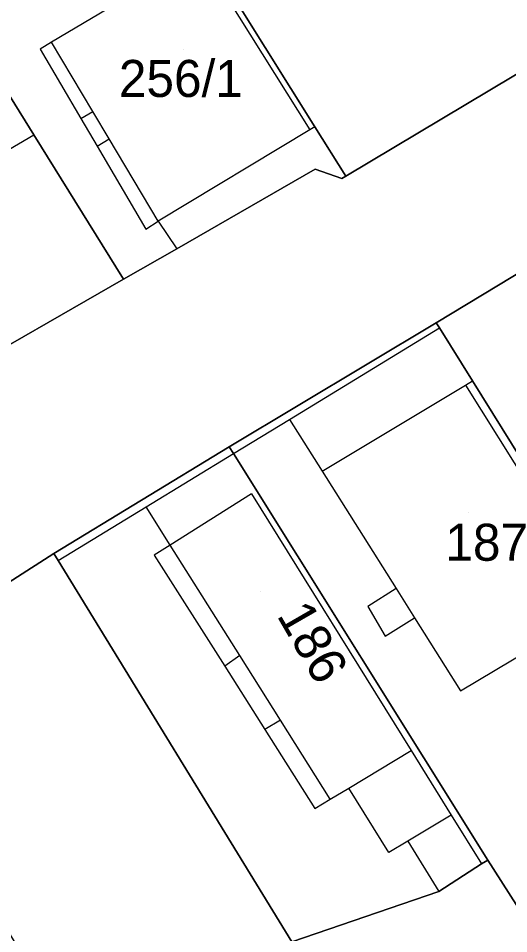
# Model space of a CAD drawing. Extents: x -263943 to -261149, y -1236934 to -1230686.
# Drawn here: x -262422.7 to -262396.23, y -1235693.45 to -1235643.99 of the extents above; entities that cross this region are included whole.
import ezdxf

# ---------------------------------------------------------------- set-up
doc = ezdxf.new("R2010")
doc.units = 0
for name, color, linetype in [('body_kn', 7, 'Continuous'), ('kladpar_druhypozemkov', 7, 'Continuous'), ('kladpar_hranice', 7, 'Continuous'), ('kladpar_parcelnecisla', 7, 'Continuous'), ('kladpar_plochy', 7, 'Continuous'), ('zappar_hrandruhpozemk', 7, 'Continuous')]:
    doc.layers.add(name, color=color, linetype=linetype)

msp = doc.modelspace()

# ---------------------------------------------------------------- linework, layer by layer
at = {"layer": 'body_kn'}
for p, q in [((-262420.9, -1235645.28), (-262420.9, -1235645.28)), ((-262420.9, -1235645.28), (-262420.9, -1235645.28)), ((-262421.52, -1235645.65), (-262421.52, -1235645.65)), ((-262419.32, -1235649.4), (-262419.32, -1235649.4)), ((-262419.32, -1235649.4), (-262419.32, -1235649.4)), ((-262418.67, -1235649.02), (-262418.67, -1235649.02)), ((-262418.67, -1235649.02), (-262418.67, -1235649.02)), ((-262406.69, -1235649.85), (-262406.69, -1235649.85)), ((-262406.69, -1235649.85), (-262406.69, -1235649.85)), ((-262421.87, -1235650.28), (-262421.87, -1235650.28)), ((-262421.87, -1235650.28), (-262421.87, -1235650.28)), ((-262406.97, -1235650.01), (-262406.97, -1235650.01)), ((-262406.97, -1235650.01), (-262406.97, -1235650.01)), ((-262418.44, -1235650.9), (-262418.44, -1235650.9)), ((-262418.44, -1235650.9), (-262418.44, -1235650.9)), ((-262417.79, -1235650.51), (-262417.79, -1235650.51)), ((-262406.68, -1235652.15), (-262406.68, -1235652.15)), ((-262405.24, -1235652.65), (-262405.24, -1235652.65)), ((-262405.02, -1235652.52), (-262405.02, -1235652.52)), ((-262405.02, -1235652.52), (-262405.02, -1235652.52)), ((-262415.82, -1235655.38), (-262415.82, -1235655.38)), ((-262415.15, -1235654.95), (-262415.15, -1235654.95)), ((-262415.15, -1235654.95), (-262415.15, -1235654.95)), ((-262414.15, -1235656.44), (-262414.15, -1235656.44)), ((-262417.03, -1235658.09), (-262417.03, -1235658.09)), ((-262400.14, -1235660.44), (-262400.14, -1235660.44)), ((-262399.96, -1235660.72), (-262399.96, -1235660.72)), ((-262398.18, -1235663.58), (-262398.18, -1235663.58)), ((-262398.56, -1235663.81), (-262398.56, -1235663.81)), ((-262408.06, -1235665.66), (-262408.06, -1235665.66)), ((-262411.31, -1235667.14), (-262411.31, -1235667.14)), ((-262411.08, -1235667.51), (-262411.08, -1235667.51)), ((-262411.08, -1235667.51), (-262411.08, -1235667.51)), ((-262406.3, -1235668.46), (-262406.3, -1235668.46)), ((-262406.3, -1235668.46), (-262406.3, -1235668.46)), ((-262410.11, -1235669.68), (-262410.11, -1235669.68)), ((-262415.8, -1235670.39), (-262415.8, -1235670.39)), ((-262415.8, -1235670.39), (-262415.8, -1235670.39)), ((-262414.5, -1235672.45), (-262414.5, -1235672.45)), ((-262420.78, -1235672.91), (-262420.78, -1235672.91)), ((-262415.36, -1235672.99), (-262415.36, -1235672.99)), ((-262420.55, -1235673.28), (-262420.55, -1235673.28)), ((-262420.55, -1235673.28), (-262420.55, -1235673.28)), ((-262402.3, -1235674.8), (-262402.3, -1235674.8)), ((-262403.83, -1235675.77), (-262403.83, -1235675.77)), ((-262401.31, -1235676.38), (-262401.31, -1235676.38)), ((-262401.31, -1235676.38), (-262401.31, -1235676.38)), ((-262402.9, -1235677.37), (-262402.9, -1235677.37)), ((-262410.74, -1235678.42), (-262410.74, -1235678.42)), ((-262411.56, -1235679), (-262411.56, -1235679)), ((-262411.56, -1235679), (-262411.56, -1235679)), ((-262398.82, -1235680.33), (-262398.82, -1235680.33)), ((-262408.55, -1235681.91), (-262408.55, -1235681.91)), ((-262409.4, -1235682.41), (-262409.4, -1235682.41)), ((-262409.4, -1235682.41), (-262409.4, -1235682.41)), ((-262401.5, -1235683.55), (-262401.5, -1235683.55)), ((-262404.86, -1235685.58), (-262404.86, -1235685.58)), ((-262404.86, -1235685.58), (-262404.86, -1235685.58)), ((-262405.86, -1235686.19), (-262405.86, -1235686.19)), ((-262405.86, -1235686.19), (-262405.86, -1235686.19)), ((-262406.69, -1235686.69), (-262406.69, -1235686.69)), ((-262399.33, -1235687.05), (-262399.33, -1235687.05)), ((-262399.33, -1235687.05), (-262399.33, -1235687.05)), ((-262401.67, -1235688.45), (-262401.67, -1235688.45)), ((-262402.7, -1235689.06), (-262402.7, -1235689.06)), ((-262397.36, -1235689.47), (-262397.36, -1235689.47)), ((-262397.69, -1235689.68), (-262397.69, -1235689.68)), ((-262399.99, -1235691.17), (-262399.99, -1235691.17)), ((-262399.99, -1235691.17), (-262399.99, -1235691.17))]:
    msp.add_line(p, q, dxfattribs=at)
at = {"layer": 'kladpar_druhypozemkov'}
for p, q in [((-262413.8, -1235645.69), (-262413.8, -1235645.69)), ((-262398.42, -1235670.7), (-262398.42, -1235670.7)), ((-262409.62, -1235674.95), (-262409.62, -1235674.95))]:
    msp.add_line(p, q, dxfattribs=at)
at = {"layer": 'kladpar_hranice'}
for points in [[(-262405.74, -1235620.06), (-262391.54, -1235642.98), (-262390.77, -1235644), (-262405.02, -1235652.52), (-262406.69, -1235649.85), (-262421.39, -1235626.34), (-262422.28, -1235624.9), (-262408.04, -1235616.39), (-262405.74, -1235620.06)], [(-262405.02, -1235652.52), (-262405.24, -1235652.65), (-262406.68, -1235652.15), (-262414.15, -1235656.44), (-262417.03, -1235658.09), (-262421.87, -1235650.28), (-262427.39, -1235641.37), (-262424.41, -1235639.64), (-262427.56, -1235634.48), (-262430.56, -1235636.27), (-262432.72, -1235632.78), (-262424.94, -1235628.36), (-262421.69, -1235626.51), (-262421.39, -1235626.34), (-262406.69, -1235649.85), (-262405.02, -1235652.52)], [(-262421.87, -1235650.28), (-262417.03, -1235658.09), (-262426.48, -1235663.52), (-262445.18, -1235634), (-262435.54, -1235628.23), (-262432.72, -1235632.78), (-262430.56, -1235636.27), (-262428.71, -1235639.25), (-262427.39, -1235641.37), (-262421.87, -1235650.28)], [(-262474.36, -1235691.68), (-262465.73, -1235686.77), (-262462.55, -1235684.93), (-262459.93, -1235683.41), (-262459.14, -1235682.96), (-262457.82, -1235682.21), (-262456.37, -1235681.39), (-262448.05, -1235676.67), (-262448.02, -1235676.65), (-262446.88, -1235676), (-262445.86, -1235675.42), (-262441.11, -1235672.69), (-262437.56, -1235670.48), (-262431.89, -1235666.91), (-262426.48, -1235663.52), (-262417.03, -1235658.09), (-262414.15, -1235656.44), (-262406.68, -1235652.15), (-262405.24, -1235652.65), (-262405.02, -1235652.52), (-262390.77, -1235644)], [(-262386.09, -1235651.95), (-262400.14, -1235660.44), (-262411.31, -1235667.14), (-262420.78, -1235672.91), (-262431.36, -1235679.7), (-262436.54, -1235682.77), (-262441.21, -1235685.54), (-262442.52, -1235686.32), (-262447.64, -1235689.19), (-262453.1, -1235692.26), (-262459.88, -1235696.19), (-262465.59, -1235699.5), (-262468.92, -1235701.43), (-262480.77, -1235708.26)], [(-262364.69, -1235717.12), (-262383.99, -1235686.41), (-262390.77, -1235675.5), (-262398.18, -1235663.58), (-262399.96, -1235660.72), (-262400.14, -1235660.44), (-262386.09, -1235651.95), (-262373.68, -1235672), (-262363.48, -1235688.49), (-262361.01, -1235692.39), (-262350.56, -1235709.05)], [(-262390.77, -1235675.5), (-262383.99, -1235686.41), (-262395.41, -1235692.52), (-262397.36, -1235689.47), (-262411.08, -1235667.51), (-262411.31, -1235667.14), (-262400.14, -1235660.44), (-262399.96, -1235660.72), (-262398.18, -1235663.58), (-262390.77, -1235675.5)], [(-262407.94, -1235693.89), (-262420.55, -1235673.28), (-262420.78, -1235672.91), (-262411.31, -1235667.14), (-262411.08, -1235667.51), (-262397.36, -1235689.47), (-262397.69, -1235689.68), (-262399.99, -1235691.17), (-262407.94, -1235693.89)], [(-262402.62, -1235726.91), (-262418.09, -1235701.95), (-262420.69, -1235697.59), (-262423.12, -1235693.51), (-262430.26, -1235681.54), (-262431.36, -1235679.7), (-262420.78, -1235672.91), (-262420.55, -1235673.28), (-262407.94, -1235693.89), (-262386.6, -1235727.98), (-262384.56, -1235731.37), (-262394.71, -1235739.59), (-262402.62, -1235726.91)], [(-262399.99, -1235691.17), (-262397.69, -1235689.68), (-262397.36, -1235689.47), (-262395.41, -1235692.52), (-262376.96, -1235721.7), (-262386.6, -1235727.98), (-262407.94, -1235693.89), (-262399.99, -1235691.17)]]:
    msp.add_lwpolyline(points, dxfattribs=at)
at = {"layer": 'kladpar_plochy'}
for p, q in [((-262400.14, -1235660.44), (-262386.09, -1235651.95)), ((-262399.96, -1235660.72), (-262400.14, -1235660.44)), ((-262398.18, -1235663.58), (-262399.96, -1235660.72)), ((-262390.77, -1235675.5), (-262398.18, -1235663.58))]:
    msp.add_line(p, q, dxfattribs=at)
for points in [[(-262405.74, -1235620.06), (-262391.54, -1235642.98), (-262390.77, -1235644), (-262405.02, -1235652.52), (-262406.69, -1235649.85), (-262421.39, -1235626.34), (-262422.28, -1235624.9), (-262408.04, -1235616.39)], [(-262405.02, -1235652.52), (-262405.24, -1235652.65), (-262406.68, -1235652.15), (-262414.15, -1235656.44), (-262417.03, -1235658.09), (-262421.87, -1235650.28), (-262427.39, -1235641.37), (-262424.41, -1235639.64), (-262427.56, -1235634.48), (-262430.56, -1235636.27), (-262432.72, -1235632.78), (-262424.94, -1235628.36), (-262421.69, -1235626.51), (-262421.39, -1235626.34), (-262406.69, -1235649.85)], [(-262421.87, -1235650.28), (-262417.03, -1235658.09), (-262426.48, -1235663.52), (-262445.18, -1235634), (-262435.54, -1235628.23), (-262432.72, -1235632.78), (-262430.56, -1235636.27), (-262428.71, -1235639.25), (-262427.39, -1235641.37)], [(-262390.77, -1235675.5), (-262383.99, -1235686.41), (-262395.41, -1235692.52), (-262397.36, -1235689.47), (-262411.08, -1235667.51), (-262411.31, -1235667.14), (-262400.14, -1235660.44), (-262399.96, -1235660.72), (-262398.18, -1235663.58)], [(-262407.94, -1235693.89), (-262420.55, -1235673.28), (-262420.78, -1235672.91), (-262411.31, -1235667.14), (-262411.08, -1235667.51), (-262397.36, -1235689.47), (-262397.69, -1235689.68), (-262399.99, -1235691.17)], [(-262402.62, -1235726.91), (-262418.09, -1235701.95), (-262420.69, -1235697.59), (-262423.12, -1235693.51), (-262430.26, -1235681.54), (-262431.36, -1235679.7), (-262420.78, -1235672.91), (-262420.55, -1235673.28), (-262407.94, -1235693.89), (-262386.6, -1235727.98), (-262384.56, -1235731.37), (-262394.71, -1235739.59)], [(-262399.99, -1235691.17), (-262397.69, -1235689.68), (-262397.36, -1235689.47), (-262395.41, -1235692.52), (-262376.96, -1235721.7), (-262386.6, -1235727.98), (-262407.94, -1235693.89)]]:
    msp.add_lwpolyline(points, close=True, dxfattribs=at)
for points in [[(-262474.36, -1235691.68), (-262465.73, -1235686.77), (-262462.55, -1235684.93), (-262459.93, -1235683.41), (-262459.14, -1235682.96), (-262457.82, -1235682.21), (-262456.37, -1235681.39), (-262448.05, -1235676.67), (-262448.02, -1235676.65), (-262446.88, -1235676), (-262445.86, -1235675.42), (-262441.11, -1235672.69), (-262437.56, -1235670.48), (-262431.89, -1235666.91), (-262426.48, -1235663.52), (-262417.03, -1235658.09), (-262414.15, -1235656.44), (-262406.68, -1235652.15), (-262405.24, -1235652.65), (-262405.02, -1235652.52), (-262390.77, -1235644)], [(-262386.09, -1235651.95), (-262400.14, -1235660.44), (-262411.31, -1235667.14), (-262420.78, -1235672.91), (-262431.36, -1235679.7), (-262436.54, -1235682.77), (-262441.21, -1235685.54), (-262442.52, -1235686.32), (-262447.64, -1235689.19), (-262453.1, -1235692.26), (-262459.88, -1235696.19), (-262465.59, -1235699.5), (-262468.92, -1235701.43), (-262480.77, -1235708.26)]]:
    msp.add_lwpolyline(points, dxfattribs=at)
at = {"layer": 'zappar_hrandruhpozemk'}
for p, q in [((-262412.92, -1235640.51), (-262406.97, -1235650.01)), ((-262418.67, -1235649.02), (-262420.9, -1235645.28)), ((-262419.32, -1235649.4), (-262418.67, -1235649.02)), ((-262406.69, -1235649.85), (-262406.97, -1235650.01)), ((-262418.44, -1235650.9), (-262417.79, -1235650.51)), ((-262415.15, -1235654.95), (-262414.15, -1235656.44)), ((-262408.06, -1235665.66), (-262399.96, -1235660.72)), ((-262398.56, -1235663.81), (-262398.18, -1235663.58)), ((-262406.3, -1235668.46), (-262398.56, -1235663.81)), ((-262398.56, -1235663.81), (-262391.12, -1235675.71)), ((-262411.08, -1235667.51), (-262408.06, -1235665.66)), ((-262415.8, -1235670.39), (-262411.08, -1235667.51)), ((-262410.11, -1235669.68), (-262414.5, -1235672.45)), ((-262420.55, -1235673.28), (-262415.8, -1235670.39)), ((-262414.5, -1235672.45), (-262415.8, -1235670.39)), ((-262410.74, -1235678.42), (-262414.5, -1235672.45)), ((-262402.3, -1235674.8), (-262401.31, -1235676.38)), ((-262398.82, -1235680.33), (-262391.12, -1235675.71)), ((-262401.31, -1235676.38), (-262398.82, -1235680.33)), ((-262410.74, -1235678.42), (-262411.56, -1235679)), ((-262408.55, -1235681.91), (-262410.74, -1235678.42)), ((-262411.56, -1235679), (-262409.4, -1235682.41)), ((-262408.55, -1235681.91), (-262409.4, -1235682.41)), ((-262405.86, -1235686.19), (-262408.55, -1235681.91)), ((-262404.86, -1235685.58), (-262401.5, -1235683.55)), ((-262399.33, -1235687.05), (-262401.67, -1235688.45)), ((-262401.67, -1235688.45), (-262399.99, -1235691.17))]:
    msp.add_line(p, q, dxfattribs=at)
for points in [[(-262412.92, -1235640.51), (-262415.31, -1235641.94), (-262420.9, -1235645.28)], [(-262420.9, -1235645.28), (-262421.52, -1235645.65), (-262419.32, -1235649.4), (-262418.44, -1235650.9), (-262415.82, -1235655.38), (-262415.15, -1235654.95)], [(-262406.97, -1235650.01), (-262415.15, -1235654.95), (-262417.79, -1235650.51), (-262418.67, -1235649.02)], [(-262429.14, -1235653.59), (-262428.7, -1235654.29), (-262424.88, -1235652.05), (-262421.87, -1235650.28)], [(-262408.06, -1235665.66), (-262406.3, -1235668.46), (-262402.3, -1235674.8)], [(-262410.11, -1235669.68), (-262401.5, -1235683.55), (-262399.33, -1235687.05), (-262397.69, -1235689.68)], [(-262414.5, -1235672.45), (-262415.36, -1235672.99), (-262411.56, -1235679)], [(-262402.3, -1235674.8), (-262403.83, -1235675.77), (-262402.9, -1235677.37), (-262401.31, -1235676.38)], [(-262409.4, -1235682.41), (-262406.69, -1235686.69), (-262405.86, -1235686.19), (-262404.86, -1235685.58)], [(-262401.67, -1235688.45), (-262402.7, -1235689.06), (-262404.86, -1235685.58)]]:
    msp.add_lwpolyline(points, dxfattribs=at)

# ---------------------------------------------------------------- texts
at = {"layer": 'kladpar_parcelnecisla'}
for s, p in [('256/1', (-262417.271, -1235648.24)), ('187', (-262399.644, -1235673.3))]:
    msp.add_text(s, height=2, dxfattribs=at).set_placement(p)
msp.add_text('186', height=2, rotation=300, dxfattribs=at).set_placement((-262408.777, -1235676.246))

doc.saveas('drawing.dxf')
